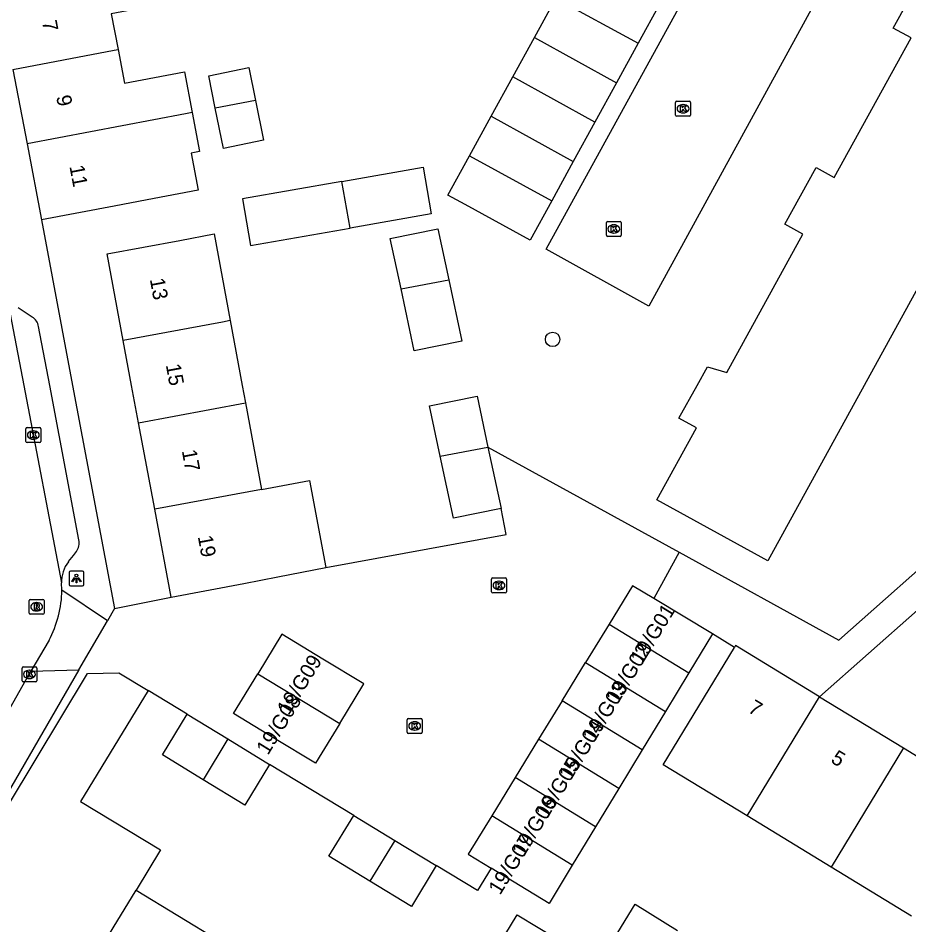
# Model space of a CAD drawing. Extents: x 158352 to 159489, y 383828 to 384597.
# Drawn here: x 158818.6 to 158878.7, y 383963.6 to 384024.8 of the extents above; entities that cross this region are included whole.
import ezdxf

# ---------------------------------------------------------------- set-up
doc = ezdxf.new("R2010")
doc.units = 0
for name, color, linetype in [('IMGEO_Boom', 7, 'Continuous'), ('IMGEO_Kolk', 7, 'Continuous'), ('IMGEO_Lichtpunt', 7, 'Continuous'), ('IMGEO_Pand', 7, 'Continuous'), ('IMGEO_Pand_nummerreeks', 7, 'Continuous'), ('IMGEO_Rijbaan_lokaal_open', 7, 'Continuous'), ('IMGEO_Rioolput', 7, 'Continuous'), ('IMGEO_Voetpad_open', 7, 'Continuous')]:
    doc.layers.add(name, color=color, linetype=linetype)

msp = doc.modelspace()

# ---------------------------------------------------------------- linework, layer by layer
at = {"layer": 'IMGEO_Boom'}
msp.add_circle((158854.696, 384003.117), 0.489, dxfattribs=at)
at = {"layer": 'IMGEO_Kolk'}
for p, q in [((158862.996, 384018.256), (158862.996, 384019.108)), ((158863.071, 384019.182), (158863.923, 384019.182)), ((158863.484, 384018.962), (158863.509, 384018.962)), ((158863.997, 384019.108), (158863.997, 384018.256)), ((158863.923, 384018.182), (158863.071, 384018.182)), ((158863.507, 384018.402), (158863.482, 384018.402)), ((158858.323, 384010.14), (158858.323, 384010.992)), ((158858.398, 384011.066), (158859.25, 384011.066)), ((158858.811, 384010.846), (158858.836, 384010.846)), ((158859.324, 384010.992), (158859.324, 384010.14)), ((158858.834, 384010.286), (158858.809, 384010.286)), ((158859.25, 384010.066), (158858.398, 384010.066)), ((158819.153, 383996.236), (158819.153, 383997.088)), ((158819.228, 383997.162), (158820.08, 383997.162)), ((158819.641, 383996.942), (158819.666, 383996.942)), ((158820.154, 383997.088), (158820.154, 383996.236)), ((158820.08, 383996.162), (158819.228, 383996.162)), ((158819.664, 383996.382), (158819.639, 383996.382)), ((158850.575, 383986.089), (158850.575, 383986.941)), ((158850.65, 383987.015), (158851.502, 383987.015)), ((158851.576, 383986.941), (158851.576, 383986.089)), ((158851.063, 383986.795), (158851.088, 383986.795)), ((158851.502, 383986.015), (158850.65, 383986.015)), ((158851.086, 383986.235), (158851.061, 383986.235)), ((158818.893, 383980.087), (158818.893, 383980.939)), ((158818.968, 383981.013), (158819.82, 383981.013)), ((158819.894, 383980.939), (158819.894, 383980.087)), ((158819.404, 383980.233), (158819.379, 383980.233)), ((158819.381, 383980.793), (158819.406, 383980.793)), ((158819.82, 383980.013), (158818.968, 383980.013)), ((158844.886, 383976.603), (158844.886, 383977.455)), ((158844.961, 383977.529), (158845.813, 383977.529)), ((158845.374, 383977.309), (158845.399, 383977.309)), ((158845.887, 383977.455), (158845.887, 383976.603)), ((158845.813, 383976.529), (158844.961, 383976.529)), ((158845.397, 383976.749), (158845.372, 383976.749))]:
    msp.add_line(p, q, dxfattribs=at)
for points in [[(158862.996, 384018.256), (158862.996, 384019.108)], [(158863.071, 384019.182), (158863.923, 384019.182)], [(158863.317, 384018.882), (158863.44, 384018.882), (158863.44, 384018.731), (158863.57, 384018.882), (158863.734, 384018.882), (158863.588, 384018.731), (158863.741, 384018.482), (158863.589, 384018.482), (158863.504, 384018.646), (158863.44, 384018.579), (158863.44, 384018.482), (158863.317, 384018.482), (158863.317, 384018.882)], [(158863.997, 384019.108), (158863.997, 384018.256)], [(158863.923, 384018.182), (158863.071, 384018.182)], [(158858.323, 384010.14), (158858.323, 384010.992)], [(158858.398, 384011.066), (158859.25, 384011.066)], [(158859.324, 384010.992), (158859.324, 384010.14)], [(158858.644, 384010.766), (158858.767, 384010.766), (158858.767, 384010.615), (158858.897, 384010.766), (158859.061, 384010.766), (158858.915, 384010.615), (158859.068, 384010.366), (158858.916, 384010.366), (158858.831, 384010.53), (158858.767, 384010.463), (158858.767, 384010.366), (158858.644, 384010.366), (158858.644, 384010.766)], [(158859.25, 384010.066), (158858.398, 384010.066)], [(158819.153, 383996.236), (158819.153, 383997.088)], [(158819.228, 383997.162), (158820.08, 383997.162)], [(158819.474, 383996.862), (158819.597, 383996.862), (158819.597, 383996.711), (158819.727, 383996.862), (158819.891, 383996.862), (158819.745, 383996.711), (158819.898, 383996.462), (158819.746, 383996.462), (158819.661, 383996.626), (158819.597, 383996.559), (158819.597, 383996.462), (158819.474, 383996.462), (158819.474, 383996.862)], [(158820.154, 383997.088), (158820.154, 383996.236)], [(158820.08, 383996.162), (158819.228, 383996.162)], [(158850.575, 383986.089), (158850.575, 383986.941)], [(158850.65, 383987.015), (158851.502, 383987.015)], [(158851.576, 383986.941), (158851.576, 383986.089)], [(158850.896, 383986.715), (158851.019, 383986.715), (158851.019, 383986.564), (158851.149, 383986.715), (158851.313, 383986.715), (158851.167, 383986.564), (158851.32, 383986.315), (158851.168, 383986.315), (158851.083, 383986.479), (158851.019, 383986.412), (158851.019, 383986.315), (158850.896, 383986.315), (158850.896, 383986.715)], [(158851.502, 383986.015), (158850.65, 383986.015)], [(158818.893, 383980.087), (158818.893, 383980.939)], [(158818.968, 383981.013), (158819.82, 383981.013)], [(158819.894, 383980.939), (158819.894, 383980.087)], [(158819.214, 383980.713), (158819.337, 383980.713), (158819.337, 383980.562), (158819.467, 383980.713), (158819.631, 383980.713), (158819.485, 383980.562), (158819.638, 383980.313), (158819.486, 383980.313), (158819.401, 383980.477), (158819.337, 383980.41), (158819.337, 383980.313), (158819.214, 383980.313), (158819.214, 383980.713)], [(158819.82, 383980.013), (158818.968, 383980.013)], [(158844.886, 383976.603), (158844.886, 383977.455)], [(158844.961, 383977.529), (158845.813, 383977.529)], [(158845.207, 383977.229), (158845.33, 383977.229), (158845.33, 383977.078), (158845.46, 383977.229), (158845.624, 383977.229), (158845.478, 383977.078), (158845.631, 383976.829), (158845.479, 383976.829), (158845.394, 383976.993), (158845.33, 383976.926), (158845.33, 383976.829), (158845.207, 383976.829), (158845.207, 383977.229)], [(158845.887, 383977.455), (158845.887, 383976.603)], [(158845.813, 383976.529), (158844.961, 383976.529)]]:
    msp.add_lwpolyline(points, dxfattribs=at)
for centre, start, end in [((158863.073, 384019.106), 91.55205, 178.44795), ((158863.073, 384019.106), 91.55205, 178.44795), ((158863.921, 384019.106), 1.55205, 88.44795), ((158863.921, 384019.106), 1.55205, 88.44795), ((158863.073, 384018.258), 181.55205, 268.44795), ((158863.073, 384018.258), 181.55205, 268.44795), ((158863.921, 384018.258), 271.55205, 358.44795), ((158863.921, 384018.258), 271.55205, 358.44795), ((158858.4, 384010.99), 91.55205, 178.44795), ((158858.4, 384010.99), 91.55205, 178.44795), ((158859.248, 384010.99), 1.55205, 88.44795), ((158859.248, 384010.99), 1.55205, 88.44795), ((158858.4, 384010.142), 181.55205, 268.44795), ((158858.4, 384010.142), 181.55205, 268.44795), ((158859.248, 384010.142), 271.55205, 358.44795), ((158859.248, 384010.142), 271.55205, 358.44795), ((158819.23, 383997.086), 91.55205, 178.44795), ((158819.23, 383997.086), 91.55205, 178.44795), ((158820.078, 383997.086), 1.55205, 88.44795), ((158820.078, 383997.086), 1.55205, 88.44795), ((158819.23, 383996.238), 181.55205, 268.44795), ((158819.23, 383996.238), 181.55205, 268.44795), ((158820.078, 383996.238), 271.55205, 358.44795), ((158820.078, 383996.238), 271.55205, 358.44795), ((158850.652, 383986.939), 91.55205, 178.44795), ((158850.652, 383986.939), 91.55205, 178.44795), ((158851.5, 383986.939), 1.55205, 88.44795), ((158851.5, 383986.939), 1.55205, 88.44795), ((158850.652, 383986.091), 181.55205, 268.44795), ((158850.652, 383986.091), 181.55205, 268.44795), ((158851.5, 383986.091), 271.55205, 358.44795), ((158851.5, 383986.091), 271.55205, 358.44795), ((158818.97, 383980.937), 91.55205, 178.44795), ((158818.97, 383980.937), 91.55205, 178.44795), ((158819.818, 383980.937), 1.55205, 88.44795), ((158819.818, 383980.937), 1.55205, 88.44795), ((158818.97, 383980.089), 181.55205, 268.44795), ((158818.97, 383980.089), 181.55205, 268.44795), ((158819.818, 383980.089), 271.55205, 358.44795), ((158819.818, 383980.089), 271.55205, 358.44795), ((158844.963, 383977.453), 91.55205, 178.44795), ((158844.963, 383977.453), 91.55205, 178.44795), ((158845.811, 383977.453), 1.55205, 88.44795), ((158845.811, 383977.453), 1.55205, 88.44795), ((158844.963, 383976.605), 181.55205, 268.44795), ((158844.963, 383976.605), 181.55205, 268.44795), ((158845.811, 383976.605), 271.55205, 358.44795), ((158845.811, 383976.605), 271.55205, 358.44795)]:
    msp.add_arc(centre, 0.0765, start, end, dxfattribs=at)
for centre, major_axis, ratio, start_param, end_param in [((158863.483, 384018.682), (-0.387, 0.002), 0.722429, 4.712389, 7.853982), ((158863.508, 384018.682), (-0.39, 0.002), 0.717154, 1.570796, 4.712389), ((158858.81, 384010.566), (-0.387, 0.002), 0.722429, 4.712389, 7.853982), ((158858.835, 384010.566), (-0.39, 0.002), 0.717154, 1.570796, 4.712389), ((158819.64, 383996.662), (-0.387, 0.002), 0.722429, 4.712389, 7.853982), ((158819.665, 383996.662), (-0.39, 0.002), 0.717154, 1.570796, 4.712389), ((158851.062, 383986.515), (-0.387, 0.002), 0.722429, 4.712389, 7.853982), ((158851.087, 383986.515), (-0.39, 0.002), 0.717154, 1.570796, 4.712389), ((158819.38, 383980.513), (-0.387, 0.002), 0.722429, 4.712389, 7.853982), ((158819.405, 383980.513), (-0.39, 0.002), 0.717154, 1.570796, 4.712389), ((158845.373, 383977.029), (-0.387, 0.002), 0.722429, 4.712389, 7.853982), ((158845.398, 383977.029), (-0.39, 0.002), 0.717154, 1.570796, 4.712389)]:
    msp.add_ellipse(centre, major_axis=major_axis, ratio=ratio, start_param=start_param, end_param=end_param, dxfattribs=at)
at = {"layer": 'IMGEO_Lichtpunt'}
for p, q in [((158822.066, 383987.385), (158822.066, 383986.578)), ((158822.066, 383987.385), (158822.066, 383986.578)), ((158822.968, 383987.48), (158822.16, 383987.48)), ((158822.968, 383987.48), (158822.16, 383987.48)), ((158823.062, 383986.578), (158823.062, 383987.385)), ((158823.062, 383986.578), (158823.062, 383987.385)), ((158822.16, 383986.484), (158822.968, 383986.484)), ((158822.16, 383986.484), (158822.968, 383986.484))]:
    msp.add_line(p, q, dxfattribs=at)
for points in [[(158822.44, 383987.049), (158822.479, 383987.021), (158822.291, 383986.759), (158822.253, 383986.786), (158822.44, 383987.049)], [(158822.542, 383987.001), (158822.589, 383987.001), (158822.589, 383986.679), (158822.542, 383986.679), (158822.542, 383987.001)], [(158822.652, 383987.021), (158822.69, 383987.048), (158822.877, 383986.786), (158822.838, 383986.758), (158822.652, 383987.021)]]:
    msp.add_lwpolyline(points, dxfattribs=at)
msp.add_circle((158822.565, 383987.183), 0.0994, dxfattribs=at)
for centre, start, end in [((158822.16, 383987.385), 90, 180), ((158822.16, 383987.385), 90, 180), ((158822.968, 383987.385), 0, 90), ((158822.968, 383987.385), 0, 90), ((158822.16, 383986.578), 180, 270), ((158822.16, 383986.578), 180, 270), ((158822.968, 383986.578), 270, 0), ((158822.968, 383986.578), 270, 360)]:
    msp.add_arc(centre, 0.0946, start, end, dxfattribs=at)
at = {"layer": 'IMGEO_Pand'}
for points in [[(158872.473, 384014.706), (158873.703, 384014.031), (158878.881, 384023.456), (158877.682, 384024.115), (158879.634, 384027.668), (158880.972, 384027.333), (158886.015, 384036.513), (158884.996, 384037.419), (158886.96, 384040.994), (158888.144, 384040.343), (158890.156, 384044.006), (158890.807, 384045.191), (158898.286, 384041.082), (158875.717, 384000), (158869.217, 383988.168), (158861.734, 383992.279), (158864.408, 383997.147), (158863.221, 383997.799), (158864.438, 384000), (158865.14, 384001.27), (158866.442, 384000.887), (158871.57, 384010.221), (158870.371, 384010.88), (158872.473, 384014.706)], [(158833.019, 384029.317), (158833.46, 384026.99), (158831.041, 384026.532), (158831.095, 384026.248), (158828.971, 384025.846), (158824.912, 384025.077), (158825.368, 384022.673)], [(158853.461, 384023.48), (158854.919, 384026.136)], [(158854.919, 384026.136), (158860.461, 384023.095)], [(158861.919, 384025.751), (158860.461, 384023.095)], [(158852.003, 384020.824), (158853.461, 384023.48)], [(158853.461, 384023.48), (158859.004, 384020.438)], [(158860.461, 384023.095), (158859.004, 384020.438)], [(158818.281, 384021.331), (158825.101, 384022.623), (158825.368, 384022.673)], [(158825.368, 384022.673), (158825.799, 384020.396), (158829.85, 384021.163), (158830.369, 384018.427)], [(158818.281, 384021.331), (158819.231, 384016.317)], [(158831.93, 384018.723), (158831.486, 384020.901), (158834.198, 384021.454), (158834.649, 384019.239)], [(158850.545, 384018.168), (158852.003, 384020.824)], [(158857.546, 384017.782), (158852.003, 384020.824)], [(158859.004, 384020.438), (158857.546, 384017.782)], [(158834.649, 384019.239), (158831.93, 384018.723)], [(158834.649, 384019.239), (158835.196, 384016.556), (158832.485, 384016.003), (158831.93, 384018.723)], [(158830.369, 384018.427), (158829.912, 384018.341), (158819.231, 384016.317)], [(158830.369, 384018.427), (158830.867, 384015.798), (158830.3, 384015.691), (158830.774, 384013.189), (158827.339, 384012.538), (158825.116, 384012.116), (158820.203, 384011.185)], [(158849.088, 384015.511), (158850.545, 384018.168)], [(158850.545, 384018.168), (158856.088, 384015.126)], [(158857.546, 384017.782), (158856.088, 384015.126)], [(158819.231, 384016.317), (158820.203, 384011.185)], [(158854.631, 384012.469), (158853.173, 384009.813), (158848.79, 384012.219), (158847.63, 384012.855), (158849.088, 384015.511)], [(158849.088, 384015.511), (158854.631, 384012.469)], [(158856.088, 384015.126), (158854.631, 384012.469)], [(158840.474, 384013.771), (158845.956, 384014.73), (158846.506, 384011.58), (158841.025, 384010.622)], [(158840.474, 384013.771), (158833.758, 384012.596), (158834.309, 384009.447), (158841.025, 384010.622)], [(158841.025, 384010.622), (158840.474, 384013.771)], [(158825.719, 384003.034), (158824.629, 384008.882), (158829.545, 384009.799), (158831.854, 384010.229), (158832.942, 384004.38)], [(158844.464, 384006.528), (158843.74, 384009.924), (158846.949, 384010.571), (158847.684, 384007.128)], [(158844.464, 384006.528), (158847.684, 384007.128)], [(158847.684, 384007.128), (158848.566, 384002.994), (158845.357, 384002.347), (158844.464, 384006.528)], [(158832.942, 384004.38), (158832.415, 384004.282), (158825.719, 384003.034)], [(158832.942, 384004.38), (158833.757, 384000), (158833.974, 383998.837)], [(158826.753, 383997.491), (158826.285, 384000), (158825.719, 384003.034)], [(158847.11, 383995.242), (158846.386, 383998.637), (158849.595, 383999.284), (158850.329, 383995.842)], [(158826.753, 383997.491), (158833.974, 383998.837)], [(158833.974, 383998.837), (158835.061, 383992.995)], [(158827.842, 383991.649), (158826.753, 383997.491)], [(158847.11, 383995.242), (158850.329, 383995.842)], [(158850.329, 383995.842), (158851.212, 383991.707)], [(158851.212, 383991.707), (158848.003, 383991.06), (158847.11, 383995.242)], [(158835.061, 383992.995), (158838.291, 383993.597), (158839.385, 383987.718)], [(158835.061, 383992.995), (158827.842, 383991.649)], [(158828.945, 383985.73), (158827.842, 383991.649)], [(158828.945, 383985.73), (158833.861, 383986.646), (158836.159, 383987.092), (158839.385, 383987.718)], [(158861.528, 383985.622), (158860.089, 383986.491), (158858.505, 383983.902)], [(158865.472, 383983.238), (158861.528, 383985.622)], [(158858.505, 383983.902), (158856.92, 383981.314)], [(158858.505, 383983.902), (158863.882, 383980.611)], [(158840.33, 383977.189), (158841.958, 383979.866), (158839.192, 383981.548), (158836.423, 383983.231), (158834.796, 383980.553)], [(158865.472, 383983.238), (158863.882, 383980.611)], [(158867.818, 383970.961), (158862.153, 383974.419), (158866.963, 383982.331)], [(158872.708, 383979.006), (158867.044, 383982.464), (158866.963, 383982.331)], [(158855.336, 383978.725), (158856.92, 383981.314)], [(158856.92, 383981.314), (158862.311, 383978.014)], [(158814.431, 383965.842), (158823.318, 383980.566), (158825.424, 383980.625), (158827.393, 383979.426)], [(158840.33, 383977.189), (158838.702, 383974.511), (158835.935, 383976.193), (158833.168, 383977.875), (158834.796, 383980.553)], [(158834.796, 383980.553), (158840.33, 383977.189)], [(158863.882, 383980.611), (158862.311, 383978.014)], [(158827.393, 383979.426), (158822.843, 383971.94), (158828.233, 383968.664), (158826.585, 383965.952)], [(158867.818, 383970.961), (158872.708, 383979.006)], [(158872.708, 383979.006), (158878.377, 383975.546)], [(158855.336, 383978.725), (158853.751, 383976.137)], [(158860.739, 383975.418), (158855.336, 383978.725)], [(158831.114, 383973.403), (158828.362, 383975.075), (158830.033, 383977.824)], [(158830.033, 383977.824), (158832.785, 383976.152)], [(158862.311, 383978.014), (158860.739, 383975.418)], [(158832.785, 383976.152), (158831.114, 383973.403)], [(158832.785, 383976.152), (158835.6, 383974.441)], [(158853.751, 383976.137), (158852.167, 383973.548)], [(158859.167, 383972.822), (158853.751, 383976.137)], [(158860.739, 383975.418), (158859.167, 383972.822)], [(158878.377, 383975.546), (158873.486, 383967.5)], [(158878.377, 383975.546), (158883.801, 383972.234)], [(158835.6, 383974.441), (158833.929, 383971.692), (158831.114, 383973.403)], [(158852.167, 383973.548), (158850.582, 383970.96)], [(158857.596, 383970.225), (158852.167, 383973.548)], [(158859.167, 383972.822), (158857.596, 383970.225)], [(158842.366, 383966.562), (158839.602, 383968.242), (158841.273, 383970.991)], [(158841.273, 383970.991), (158844.042, 383969.309)], [(158850.582, 383970.96), (158848.998, 383968.371), (158850.537, 383967.435)], [(158856.024, 383967.629), (158850.582, 383970.96)], [(158873.486, 383967.5), (158867.818, 383970.961)], [(158857.596, 383970.225), (158856.024, 383967.629)], [(158844.042, 383969.309), (158842.366, 383966.562)], [(158844.042, 383969.309), (158846.84, 383967.608)], [(158846.84, 383967.608), (158845.169, 383964.859), (158842.366, 383966.562)], [(158856.024, 383967.629), (158854.462, 383965.047), (158850.537, 383967.435)], [(158878.911, 383964.189), (158873.486, 383967.5)], [(158821.699, 383957.914), (158826.585, 383965.952)], [(158826.585, 383965.952), (158832.219, 383962.527)], [(158861.465, 383960.508), (158858.589, 383962.284), (158860.267, 383965.002), (158863.124, 383963.238)], [(158853.438, 383959.832), (158850.641, 383961.532), (158852.312, 383964.281), (158855.126, 383962.571)]]:
    msp.add_lwpolyline(points, dxfattribs=at)
at = {"layer": 'IMGEO_Rijbaan_lokaal_open'}
for points in [[(158886.706, 384052.025), (158861.185, 384005.358), (158854.263, 384009.207), (158873.236, 384043.758)], [(158817.784, 384006.45), (158819.016, 384000), (158821.559, 383986.687)], [(158850.329, 383995.842), (158863.244, 383988.747)], [(158839.385, 383987.718), (158851.565, 383989.958), (158851.212, 383991.707)], [(158863.244, 383988.747), (158861.528, 383985.622)], [(158821.588, 383986.196), (158821.559, 383986.687)], [(158825.129, 383984.951), (158828.945, 383985.73)], [(158825.129, 383984.951), (158824.65, 383984.127)], [(158822.729, 383980.822), (158824.65, 383984.127)], [(158820.72, 383982.81), (158819.496, 383980.731)], [(158822.729, 383980.822), (158814.158, 383966.008)], [(158809.769, 383963.981), (158817.116, 383976.574), (158819.496, 383980.731)], [(158830.033, 383977.824), (158827.393, 383979.426)], [(158841.273, 383970.991), (158835.6, 383974.441)], [(158850.537, 383967.435), (158849.616, 383965.92), (158846.84, 383967.608)]]:
    msp.add_lwpolyline(points, dxfattribs=at)
msp.add_arc((158813.866, 383986.371), 7.724, 332.54359, 358.70014, dxfattribs=at)
at = {"layer": 'IMGEO_Rioolput'}
for p, q in [((158819.376, 383984.646), (158819.376, 383985.498)), ((158819.451, 383985.572), (158820.303, 383985.572)), ((158819.864, 383985.352), (158819.889, 383985.352)), ((158820.377, 383985.498), (158820.377, 383984.646)), ((158820.303, 383984.572), (158819.451, 383984.572)), ((158819.887, 383984.792), (158819.862, 383984.792))]:
    msp.add_line(p, q, dxfattribs=at)
for points in [[(158819.376, 383984.646), (158819.376, 383985.498)], [(158819.451, 383985.572), (158820.303, 383985.572)], [(158819.965, 383985.27), (158819.713, 383985.272), (158819.713, 383984.872)], [(158819.891, 383985.191), (158819.837, 383985.191), (158819.837, 383985.11)], [(158819.837, 383985.11), (158819.889, 383985.11)], [(158820.377, 383985.498), (158820.377, 383984.646)], [(158820.303, 383984.572), (158819.451, 383984.572)], [(158819.713, 383984.872), (158819.837, 383984.872), (158819.837, 383985.034), (158819.848, 383985.034)], [(158819.895, 383985.005), (158819.966, 383984.872), (158820.106, 383984.872), (158820.041, 383984.998)]]:
    msp.add_lwpolyline(points, dxfattribs=at)
for centre, radius, start, end in [((158819.453, 383985.496), 0.0765, 91.55205, 178.44795), ((158819.453, 383985.496), 0.0765, 91.55205, 178.44795), ((158819.873, 383985.299), 0.19, 274.7715, 282.96867), ((158819.897, 383985.095), 0.0964, 77.00612, 93.18647), ((158819.911, 383985.152), 0.0378, 276.66336, 79.67722), ((158819.964, 383985.16), 0.109, 350.36119, 89.41601), ((158819.962, 383985.16), 0.112, 277.58423, 350.98172), ((158820.301, 383985.496), 0.0765, 1.55205, 88.44795), ((158820.301, 383985.496), 0.0765, 1.55205, 88.44795), ((158819.453, 383984.648), 0.0765, 181.55205, 268.44795), ((158819.453, 383984.648), 0.0765, 181.55205, 268.44795), ((158819.847, 383984.981), 0.0533, 26.02933, 88.69889), ((158819.946, 383984.945), 0.108, 29.51342, 73.79051), ((158820.301, 383984.648), 0.0765, 271.55205, 358.44795), ((158820.301, 383984.648), 0.0765, 271.55205, 358.44795)]:
    msp.add_arc(centre, radius, start, end, dxfattribs=at)
for centre, major_axis, ratio, start_param, end_param in [((158819.863, 383985.072), (-0.387, 0.002), 0.722429, 4.712389, 7.853982), ((158819.888, 383985.072), (-0.39, 0.002), 0.717154, 1.570796, 4.712389)]:
    msp.add_ellipse(centre, major_axis=major_axis, ratio=ratio, start_param=start_param, end_param=end_param, dxfattribs=at)
at = {"layer": 'IMGEO_Voetpad_open'}
for points in [[(158820.203, 384011.185), (158822.303, 384000), (158825.129, 383984.951)], [(158819.578, 384004.625), (158818.629, 384005.235)], [(158822.725, 383989.584), (158820.76, 384000), (158820.007, 384003.989)], [(158863.244, 383988.747), (158874.013, 383982.831), (158882.083, 383989.971)], [(158822.017, 383988.117), (158822.367, 383988.524), (158822.558, 383988.8)], [(158882.618, 383987.773), (158872.708, 383979.006)], [(158824.65, 383984.127), (158821.588, 383986.196)], [(158866.963, 383982.331), (158865.472, 383983.238)], [(158819.496, 383980.731), (158822.729, 383980.822)]]:
    msp.add_lwpolyline(points, dxfattribs=at)
for centre, radius, start, end in [((158819.052, 384003.808), 0.972, 10.75245, 57.24911), ((158821.703, 383989.392), 1.04, 325.31119, 10.63908), ((158823.823, 383986.75), 2.264, 142.87797, 181.60362)]:
    msp.add_arc(centre, radius, start, end, dxfattribs=at)

# ---------------------------------------------------------------- texts
at = {"layer": 'IMGEO_Pand_nummerreeks'}
for s, rotation, p in [('7', 280.7288, (158820.234, 384024.559)), ('9', 280.7288, (158821.191, 384019.505)), ('11', 280.73129, (158822.086, 384014.792)), ('13', 280.55987, (158827.51, 384007.173)), ('15', 280.55987, (158828.589, 384001.385)), ('17', 280.55987, (158829.668, 383995.597)), ('19', 280.5594, (158830.747, 383989.809)), ('19/G01', 58.3989, (158860.719, 383981.132)), ('19/G02', 58.3989, (158859.073, 383978.455)), ('19/G09', 58.3989, (158836.877, 383977.697)), ('19/G03', 58.3989, (158857.49, 383975.883)), ('19/G08', 58.3989, (158835.486, 383975.017)), ('7', 328.7048, (158867.812, 383978.011)), ('19/G04', 58.3989, (158855.905, 383973.306)), ('5', 328.7048, (158873.404, 383974.612)), ('19/G05', 58.3989, (158854.319, 383970.729)), ('19/G06', 58.3989, (158852.733, 383968.151)), ('19/G07', 58.3989, (158851.148, 383965.574))]:
    msp.add_text(s, height=1, rotation=rotation, dxfattribs=at).set_placement(p)

doc.saveas('drawing.dxf')
